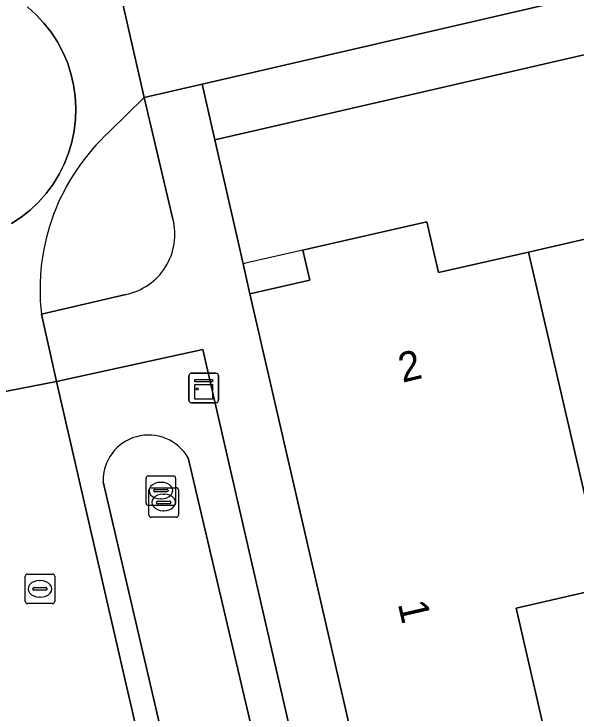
# Model space of a CAD drawing. Extents: x 156412 to 157779, y 382335 to 383768.
# Drawn here: x 156561.38 to 156580.4, y 383382.69 to 383406.35 of the extents above; entities that cross this region are included whole.
import ezdxf

# ---------------------------------------------------------------- set-up
doc = ezdxf.new("R2010")
doc.units = 0
for name, color, linetype in [('IMGEO_Berm_groen', 7, 'Continuous'), ('IMGEO_Erf', 7, 'Continuous'), ('IMGEO_Greppel_droge_sloot', 7, 'Continuous'), ('IMGEO_Kast', 7, 'Continuous'), ('IMGEO_Kolk', 7, 'Continuous'), ('IMGEO_Pand', 7, 'Continuous'), ('IMGEO_Pand_nummerreeks', 7, 'Continuous'), ('IMGEO_Pand_overbouw', 7, 'Continuous'), ('IMGEO_Rijbaan_lokaal_gesloten', 7, 'Continuous'), ('IMGEO_Rijbaan_lokaal_open', 7, 'Continuous'), ('IMGEO_Rioolput', 7, 'Continuous'), ('IMGEO_Voetpad_open', 7, 'Continuous')]:
    doc.layers.add(name, color=color, linetype=linetype)

msp = doc.modelspace()

# ---------------------------------------------------------------- linework, layer by layer
at = {"layer": 'IMGEO_Berm_groen'}
for points in [[(156565.788, 383403.521), (156564.611, 383402.372)], [(156566.757, 383399.408), (156565.788, 383403.521)], [(156562.304, 383396.191), (156565.16, 383396.86)], [(156567.767, 383394.989), (156562.82, 383393.908), (156565.095, 383383.99), (156572.89, 383350.282), (156574.14, 383344.787)], [(156574.732, 383345.047), (156579.015, 383345.974), (156573.966, 383367.976), (156573.037, 383367.811), (156570.596, 383378.333), (156571.534, 383378.572), (156567.767, 383394.989)], [(156567.272, 383391.323), (156577.685, 383347.013), (156574.768, 383346.406)], [(156574.321, 383346.944), (156574.453, 383347.32), (156564.396, 383390.515)]]:
    msp.add_lwpolyline(points, dxfattribs=at)
for centre, radius, start, end in [((156569.528, 383397.016), 7.271, 132.5516, 186.5132), ((156564.754, 383398.889), 2.07, 281.3274, 14.5164), ((156565.935, 383390.56), 1.54, 29.7231, 181.6618)]:
    msp.add_arc(centre, radius, start, end, dxfattribs=at)
at = {"layer": 'IMGEO_Erf'}
for points in [[(156585.133, 383405.987), (156568.179, 383402.086), (156568.962, 383398.632), (156569.13, 383397.892), (156569.361, 383396.875), (156571.389, 383397.343), (156571.158, 383398.355), (156571.394, 383398.409), (156575.351, 383399.312), (156575.743, 383397.596), (156578.794, 383398.292), (156581.877, 383398.996)], [(156581.423, 383386.943), (156578.374, 383386.239), (156580.76, 383375.893)]]:
    msp.add_lwpolyline(points, dxfattribs=at)
at = {"layer": 'IMGEO_Greppel_droge_sloot'}
msp.add_lwpolyline([(156564.396, 383390.515), (156574.453, 383347.32), (156574.671, 383346.386), (156574.768, 383346.406), (156577.685, 383347.013), (156567.272, 383391.323)], dxfattribs=at)
msp.add_arc((156565.935, 383390.56), 1.54, 29.7231, 181.6618, dxfattribs=at)
at = {"layer": 'IMGEO_Kast'}
for p, q in [((156567.298, 383393.265), (156567.298, 383394.106)), ((156567.298, 383394.106), (156567.298, 383393.265)), ((156567.373, 383394.19), (156568.214, 383394.19)), ((156568.214, 383394.19), (156567.373, 383394.19)), ((156568.298, 383394.115), (156568.298, 383393.274)), ((156568.298, 383393.274), (156568.298, 383394.115)), ((156568.223, 383393.19), (156567.382, 383393.19)), ((156567.382, 383393.19), (156568.223, 383393.19))]:
    msp.add_line(p, q, dxfattribs=at)
for points in [[(156567.493, 383393.98), (156568.093, 383393.98), (156568.093, 383393.895), (156567.493, 383393.895), (156567.493, 383393.98)], [(156567.493, 383393.805), (156568.093, 383393.805), (156568.093, 383393.316), (156567.493, 383393.316), (156567.493, 383393.805)]]:
    msp.add_lwpolyline(points, dxfattribs=at)
msp.add_circle((156567.577, 383393.654), 0.0377, dxfattribs=at)
for centre, start, end in [((156567.376, 383394.112), 92.4484, 184.2845), ((156567.376, 383394.112), 92.4484, 184.2845), ((156568.22, 383394.112), 2.4484, 94.2845), ((156568.22, 383394.112), 2.4484, 94.2845), ((156567.376, 383393.268), 182.4484, 274.2845), ((156567.376, 383393.268), 182.4484, 274.2845), ((156568.22, 383393.268), 272.4484, 4.2845), ((156568.22, 383393.268), 272.4484, 4.2845)]:
    msp.add_arc(centre, 0.0779, start, end, dxfattribs=at)
at = {"layer": 'IMGEO_Kolk'}
for p, q in [((156565.923, 383390.718), (156566.775, 383390.718)), ((156565.848, 383389.792), (156565.848, 383390.644)), ((156566.336, 383390.498), (156566.361, 383390.498)), ((156566.849, 383390.644), (156566.849, 383389.792)), ((156565.943, 383389.391), (156565.943, 383390.243)), ((156566.018, 383390.317), (156566.87, 383390.317)), ((156566.107, 383390.212), (156566.107, 383390.224)), ((156566.15, 383390.261), (156566.548, 383390.261)), ((156566.591, 383390.224), (156566.591, 383390.212)), ((156566.944, 383390.243), (156566.944, 383389.391)), ((156566.545, 383390.175), (156566.147, 383390.175)), ((156566.431, 383390.097), (156566.456, 383390.097)), ((156566.202, 383389.811), (156566.202, 383389.823)), ((156566.64, 383389.774), (156566.242, 383389.774)), ((156566.245, 383389.86), (156566.643, 383389.86)), ((156566.359, 383389.938), (156566.334, 383389.938)), ((156566.686, 383389.823), (156566.686, 383389.811)), ((156566.775, 383389.718), (156565.923, 383389.718)), ((156566.454, 383389.537), (156566.429, 383389.537)), ((156566.87, 383389.317), (156566.018, 383389.317))]:
    msp.add_line(p, q, dxfattribs=at)
for points in [[(156565.923, 383390.718), (156566.775, 383390.718)], [(156565.848, 383389.792), (156565.848, 383390.644)], [(156566.849, 383390.644), (156566.849, 383389.792)], [(156565.943, 383389.391), (156565.943, 383390.243)], [(156566.018, 383390.317), (156566.87, 383390.317)], [(156566.944, 383390.243), (156566.944, 383389.391)], [(156566.775, 383389.718), (156565.923, 383389.718)], [(156566.87, 383389.317), (156566.018, 383389.317)]]:
    msp.add_lwpolyline(points, dxfattribs=at)
for centre, radius, start, end in [((156565.925, 383390.642), 0.0765, 91.552, 178.448), ((156565.925, 383390.642), 0.0765, 91.552, 178.448), ((156566.773, 383390.642), 0.0765, 1.552, 88.448), ((156566.773, 383390.642), 0.0765, 1.552, 88.448), ((156566.02, 383390.241), 0.0765, 91.552, 178.448), ((156566.02, 383390.241), 0.0765, 91.552, 178.448), ((156566.147, 383390.221), 0.0403, 85.8775, 175.7526), ((156566.552, 383390.223), 0.0386, 1.7309, 96.639), ((156566.868, 383390.241), 0.0765, 1.552, 88.448), ((156566.868, 383390.241), 0.0765, 1.552, 88.448), ((156566.144, 383390.211), 0.0366, 178.938, 274.7102), ((156566.548, 383390.218), 0.043, 264.8664, 352.4533), ((156565.925, 383389.794), 0.0765, 181.552, 268.448), ((156565.925, 383389.794), 0.0765, 181.552, 268.448), ((156566.242, 383389.82), 0.0403, 85.8775, 175.7526), ((156566.239, 383389.81), 0.0366, 178.938, 274.7102), ((156566.643, 383389.817), 0.043, 264.8664, 352.4533), ((156566.647, 383389.822), 0.0386, 1.7309, 96.639), ((156566.773, 383389.794), 0.0765, 271.552, 358.448), ((156566.773, 383389.794), 0.0765, 271.552, 358.448), ((156566.02, 383389.393), 0.0765, 181.552, 268.448), ((156566.02, 383389.393), 0.0765, 181.552, 268.448), ((156566.868, 383389.393), 0.0765, 271.552, 358.448), ((156566.868, 383389.393), 0.0765, 271.552, 358.448)]:
    msp.add_arc(centre, radius, start, end, dxfattribs=at)
for centre, major_axis, ratio, start_param, end_param in [((156566.335, 383390.218), (-0.387, 0.002), 0.722429, 4.712389, 7.853982), ((156566.36, 383390.218), (-0.39, 0.002), 0.717154, 1.570796, 4.712389), ((156566.43, 383389.817), (-0.387, 0.002), 0.722429, 4.712389, 7.853982), ((156566.455, 383389.817), (-0.39, 0.002), 0.717154, 1.570796, 4.712389)]:
    msp.add_ellipse(centre, major_axis=major_axis, ratio=ratio, start_param=start_param, end_param=end_param, dxfattribs=at)
at = {"layer": 'IMGEO_Pand'}
for points in [[(156586.205, 383401.75), (156586.072, 383401.72), (156586.223, 383401.043), (156583.303, 383400.354), (156583.538, 383399.375), (156581.877, 383398.996), (156578.794, 383398.292), (156581.423, 383386.943), (156589.216, 383388.742)], [(156578.794, 383398.292), (156575.743, 383397.596), (156575.351, 383399.312), (156571.394, 383398.409), (156571.158, 383398.355), (156571.389, 383397.343), (156569.361, 383396.875), (156574.534, 383374.457), (156580.584, 383375.852), (156580.76, 383375.893), (156578.374, 383386.239), (156581.423, 383386.943)]]:
    msp.add_lwpolyline(points, close=True, dxfattribs=at)
at = {"layer": 'IMGEO_Pand_overbouw'}
msp.add_lwpolyline([(156569.361, 383396.875), (156571.389, 383397.343), (156571.158, 383398.355), (156569.364, 383397.945), (156569.13, 383397.892), (156569.152, 383397.796)], close=True, dxfattribs=at)
at = {"layer": 'IMGEO_Rijbaan_lokaal_gesloten'}
msp.add_lwpolyline([(156683.333, 383430.671), (156682.439, 383434.549), (156655.675, 383428.371), (156616.073, 383419.266), (156584.044, 383411.871), (156564.904, 383407.388), (156565.788, 383403.521), (156567.745, 383403.973)], close=True, dxfattribs=at)
for points in [[(156551.358, 383414.483), (156552.024, 383411.681), (156552.361, 383410.261), (156552.421, 383410.004), (156552.605, 383409.205), (156555.978, 383394.556), (156556.413, 383392.67), (156562.82, 383393.908), (156562.304, 383396.191)], [(156564.611, 383402.372), (156565.788, 383403.521), (156564.904, 383407.388), (156563.919, 383407.157)], [(156561.83, 383406.586), (156562.122, 383406.325), (156562.389, 383406.039), (156562.631, 383405.732), (156562.845, 383405.405), (156563.03, 383405.06), (156563.184, 383404.701), (156563.306, 383404.329), (156563.396, 383403.949), (156563.452, 383403.562), (156563.474, 383403.171), (156563.462, 383402.78), (156563.417, 383402.392), (156563.337, 383402.009), (156563.225, 383401.634), (156563.08, 383401.271), (156562.904, 383400.922), (156562.699, 383400.589), (156562.466, 383400.275), (156562.206, 383399.983), (156561.921, 383399.714), (156561.615, 383399.472), (156561.288, 383399.257)], [(156574.17, 383344.657), (156574.14, 383344.787), (156572.89, 383350.282), (156565.095, 383383.99), (156562.82, 383393.908), (156556.413, 383392.67), (156560.155, 383376.42), (156561.943, 383368.642), (156567.755, 383343.519), (156568.074, 383342.016), (156571.465, 383327.409)]]:
    msp.add_lwpolyline(points, dxfattribs=at)
msp.add_arc((156569.528, 383397.016), 7.271, 132.5516, 186.5132, dxfattribs=at)
at = {"layer": 'IMGEO_Rijbaan_lokaal_open'}
msp.add_lwpolyline([(156561.288, 383399.257), (156561.615, 383399.472), (156561.921, 383399.714), (156562.206, 383399.983), (156562.466, 383400.275), (156562.699, 383400.589), (156562.904, 383400.922), (156563.08, 383401.271), (156563.225, 383401.634), (156563.337, 383402.009), (156563.417, 383402.392), (156563.462, 383402.78), (156563.474, 383403.171), (156563.452, 383403.562), (156563.396, 383403.949), (156563.306, 383404.329), (156563.184, 383404.701), (156563.03, 383405.06), (156562.845, 383405.405), (156562.631, 383405.732), (156562.389, 383406.039), (156562.122, 383406.325), (156561.83, 383406.586)], dxfattribs=at)
at = {"layer": 'IMGEO_Rioolput'}
for p, q in [((156561.829, 383387.393), (156562.681, 383387.393)), ((156561.754, 383386.467), (156561.754, 383387.319)), ((156562.242, 383387.173), (156562.267, 383387.173)), ((156562.755, 383387.319), (156562.755, 383386.467)), ((156562.056, 383386.936), (156562.454, 383386.936)), ((156562.013, 383386.887), (156562.013, 383386.899)), ((156562.451, 383386.85), (156562.053, 383386.85)), ((156562.497, 383386.899), (156562.497, 383386.887)), ((156562.265, 383386.613), (156562.24, 383386.613)), ((156562.681, 383386.393), (156561.829, 383386.393))]:
    msp.add_line(p, q, dxfattribs=at)
for points in [[(156561.829, 383387.393), (156562.681, 383387.393)], [(156561.754, 383386.467), (156561.754, 383387.319)], [(156562.755, 383387.319), (156562.755, 383386.467)], [(156562.681, 383386.393), (156561.829, 383386.393)]]:
    msp.add_lwpolyline(points, dxfattribs=at)
for centre, radius, start, end in [((156561.831, 383387.317), 0.0765, 91.552, 178.448), ((156561.831, 383387.317), 0.0765, 91.552, 178.448), ((156562.679, 383387.317), 0.0765, 1.552, 88.448), ((156562.679, 383387.317), 0.0765, 1.552, 88.448), ((156562.053, 383386.896), 0.0403, 85.8775, 175.7526), ((156562.458, 383386.898), 0.0386, 1.7309, 96.639), ((156562.05, 383386.886), 0.0366, 178.938, 274.7102), ((156562.454, 383386.893), 0.043, 264.8664, 352.4533), ((156561.831, 383386.469), 0.0765, 181.552, 268.448), ((156561.831, 383386.469), 0.0765, 181.552, 268.448), ((156562.679, 383386.469), 0.0765, 271.552, 358.448), ((156562.679, 383386.469), 0.0765, 271.552, 358.448)]:
    msp.add_arc(centre, radius, start, end, dxfattribs=at)
for centre, major_axis, ratio, start_param, end_param in [((156562.241, 383386.893), (-0.387, 0.002), 0.722429, 4.712389, 7.853982), ((156562.266, 383386.893), (-0.39, 0.002), 0.717154, 1.570796, 4.712389)]:
    msp.add_ellipse(centre, major_axis=major_axis, ratio=ratio, start_param=start_param, end_param=end_param, dxfattribs=at)
at = {"layer": 'IMGEO_Voetpad_open'}
msp.add_lwpolyline([(156787.33, 383452.642), (156786.899, 383454.529), (156766.841, 383449.96), (156683.333, 383430.671), (156567.745, 383403.973), (156568.179, 383402.086), (156585.133, 383405.987), (156639.979, 383418.638), (156643.819, 383419.519), (156645.169, 383419.831), (156657.234, 383422.62), (156710.323, 383434.861), (156711.687, 383435.176), (156715.522, 383436.085), (156767.229, 383448.037)], close=True, dxfattribs=at)
for points in [[(156569.13, 383397.892), (156568.962, 383398.632), (156568.179, 383402.086), (156567.745, 383403.973), (156565.788, 383403.521), (156566.757, 383399.408)], [(156579.857, 383342.302), (156580.339, 383340.234), (156582.391, 383340.686), (156581.344, 383345.001), (156580.999, 383346.443), (156580.502, 383348.603), (156580.334, 383349.324), (156580.103, 383350.328), (156574.881, 383372.964), (156574.534, 383374.457), (156569.361, 383396.875), (156569.13, 383397.892)], [(156565.16, 383396.86), (156562.304, 383396.191), (156562.82, 383393.908), (156567.767, 383394.989), (156571.534, 383378.572), (156573.966, 383367.976), (156579.015, 383345.974), (156574.732, 383345.047), (156574.818, 383344.694)]]:
    msp.add_lwpolyline(points, dxfattribs=at)
msp.add_arc((156564.754, 383398.889), 2.07, 281.3274, 14.5164, dxfattribs=at)

# ---------------------------------------------------------------- texts
at = {"layer": 'IMGEO_Pand_nummerreeks'}
for s, rotation, p in [('2', 13.6716, (156574.526, 383393.865)), ('1', 282.9937, (156574.366, 383386.39))]:
    msp.add_text(s, height=1, rotation=rotation, dxfattribs=at).set_placement(p)

doc.saveas('drawing.dxf')
